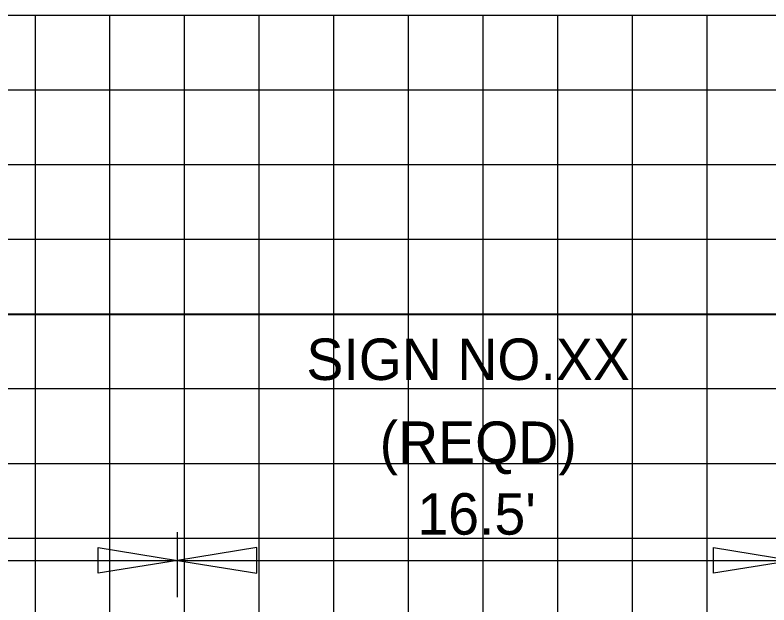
# Model space of a CAD drawing. Extents: x 1797809 to 2198143, y 249608 to 1237864.
# Drawn here: x 2196312.16 to 2196332.36, y 1237207.32 to 1237223.11 of the extents above; entities that cross this region are included whole.
import ezdxf

# ---------------------------------------------------------------- set-up
doc = ezdxf.new("R2010")
doc.units = 0
for name, color, linetype in [('3', 7, 'Continuous'), ('GSDIMS', 7, 'Continuous'), ('GSSHT', 7, 'Continuous'), ('Level 55', 7, 'Continuous')]:
    doc.layers.add(name, color=color, linetype=linetype)

msp = doc.modelspace()

# ---------------------------------------------------------------- linework, layer by layer
at = {"layer": '3'}
msp.add_line((2196303.707, 1237215.094), (2196373.207, 1237215.094), dxfattribs=at)
at = {"layer": 'GSDIMS'}
for p, q in [((2196316.516, 1237207.526), (2196316.516, 1237209.267)), ((2196304.207, 1237208.509), (2196316.516, 1237208.509)), ((2196316.516, 1237208.509), (2196332.999, 1237208.509))]:
    msp.add_line(p, q, dxfattribs=at)
for points in [[(2196316.516, 1237208.509), (2196314.387, 1237208.162), (2196314.387, 1237208.856)], [(2196316.516, 1237208.509), (2196318.644, 1237208.162), (2196318.644, 1237208.856)], [(2196332.999, 1237208.509), (2196330.871, 1237208.162), (2196330.871, 1237208.856)]]:
    msp.add_lwpolyline(points, close=True, dxfattribs=at)
at = {"layer": 'GSSHT'}
for p, q in [((2196264.707, 1237223.106), (2196394.707, 1237223.106)), ((2196312.707, 1237163.106), (2196312.707, 1237223.106)), ((2196314.707, 1237163.106), (2196314.707, 1237223.106)), ((2196316.707, 1237163.106), (2196316.707, 1237223.106)), ((2196318.707, 1237163.106), (2196318.707, 1237223.106)), ((2196320.707, 1237163.106), (2196320.707, 1237223.106)), ((2196322.707, 1237163.106), (2196322.707, 1237223.106)), ((2196324.707, 1237163.106), (2196324.707, 1237223.106)), ((2196326.707, 1237163.106), (2196326.707, 1237223.106)), ((2196328.707, 1237163.106), (2196328.707, 1237223.106)), ((2196330.707, 1237163.106), (2196330.707, 1237223.106)), ((2196264.707, 1237221.106), (2196394.707, 1237221.106)), ((2196264.707, 1237219.106), (2196394.707, 1237219.106)), ((2196264.707, 1237217.106), (2196394.707, 1237217.106)), ((2196264.707, 1237215.106), (2196394.707, 1237215.106)), ((2196264.707, 1237213.106), (2196394.707, 1237213.106)), ((2196264.707, 1237211.106), (2196394.707, 1237211.106)), ((2196264.707, 1237209.106), (2196394.707, 1237209.106))]:
    msp.add_line(p, q, dxfattribs=at)

# ---------------------------------------------------------------- texts
at = {"layer": 'Level 55'}
for s, p in [('SIGN NO.XX', (2196319.969, 1237213.337)), ('(REQD)', (2196321.932, 1237211.116)), ("16.5'", (2196322.942, 1237209.197))]:
    msp.add_text(s, height=1.1105, dxfattribs=at).set_placement(p)

doc.saveas('drawing.dxf')
